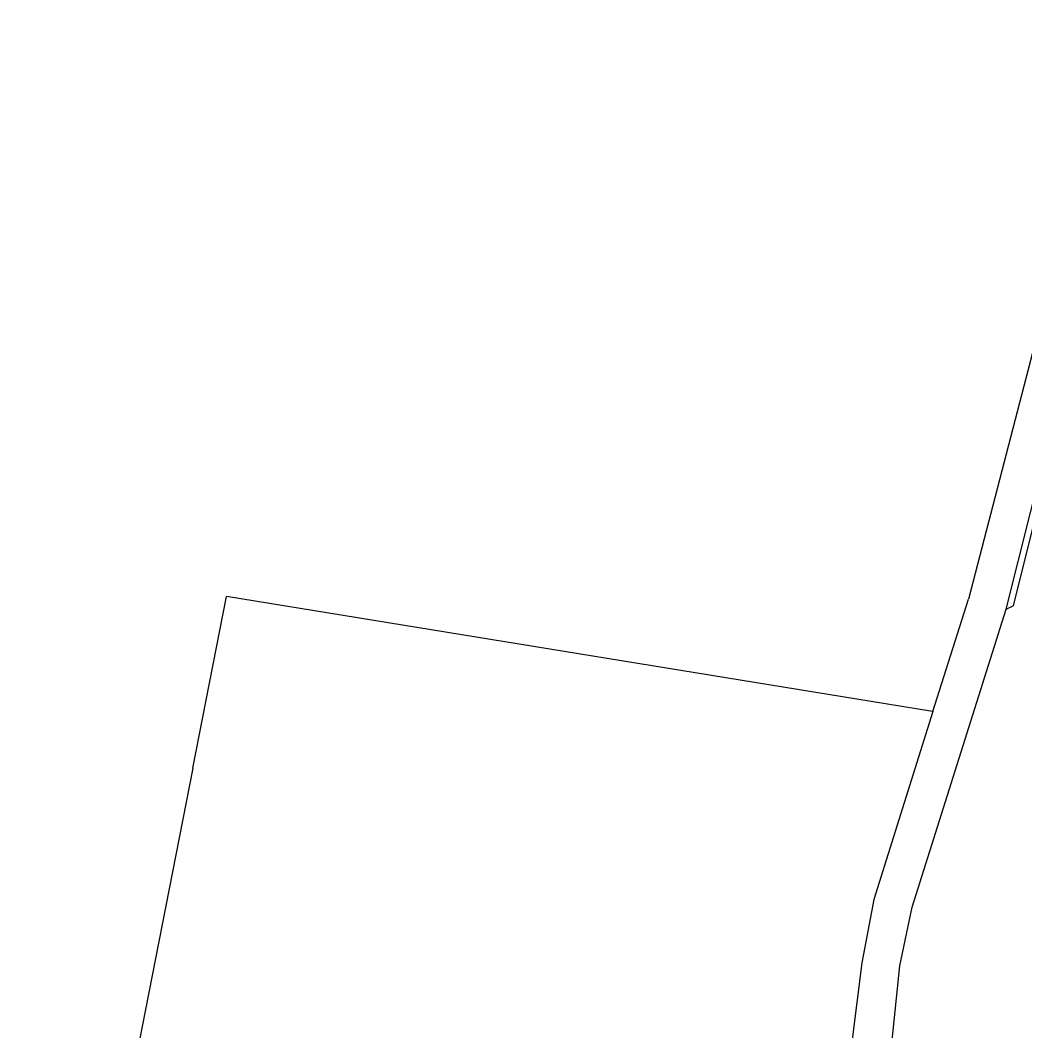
# Model space of a CAD drawing. Extents: x -779596 to -776743, y -1030330 to -1024513.
# Drawn here: x -778699.4 to -778417.6, y -1028269.2 to -1027985.9 of the extents above; entities that cross this region are included whole.
import ezdxf

# ---------------------------------------------------------------- set-up
doc = ezdxf.new("R2010")
doc.units = 0
doc.layers.add('hranice parcel', color=7, linetype='Continuous')

msp = doc.modelspace()

# ---------------------------------------------------------------- linework, layer by layer
at = {"layer": 'hranice parcel'}
for points in [[(-778379.92, -1027985.94), (-778420.86, -1028150.07)], [(-778405.42, -1028040.68), (-778433.44, -1028148.2)], [(-778422.83, -1028151.01), (-778395.58, -1028042.61)], [(-778650.95, -1028195.6), (-778641.51, -1028147.49)], [(-778444.03, -1028179.61), (-778641.51, -1028147.49)], [(-778443.37, -1028179.72), (-778433.44, -1028148.2)], [(-778422.83, -1028151.01), (-778420.86, -1028150.07)], [(-778449.16, -1028234.59), (-778422.83, -1028151.01)], [(-778443.37, -1028179.72), (-778459.96, -1028232.4)], [(-778443.37, -1028179.72), (-778444.03, -1028179.61)], [(-778650.95, -1028195.6), (-778699.38, -1028442.33)], [(-778459.96, -1028232.4), (-778463.34, -1028250.16)], [(-778452.65, -1028251.03), (-778449.16, -1028234.59)], [(-778463.34, -1028250.16), (-778472.9, -1028325.74)], [(-778460.46, -1028326.26), (-778452.65, -1028251.03)]]:
    msp.add_lwpolyline(points, dxfattribs=at)

doc.saveas('drawing.dxf')
